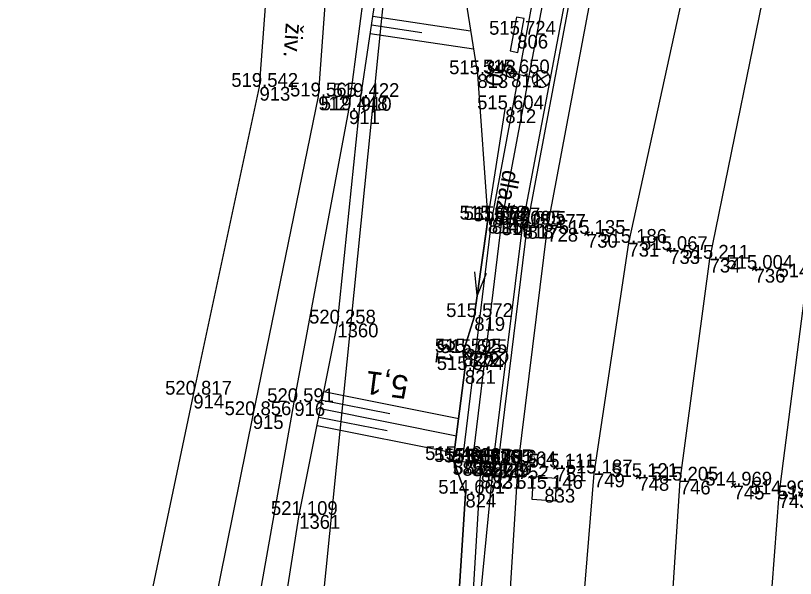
# Model space of a CAD drawing. Extents: x -1234191 to 23050, y -1290331 to -741191.
# Drawn here: x -865485.2 to -865417.4, y -1105137.4 to -1105088.5 of the extents above; entities that cross this region are included whole.
import ezdxf

# ---------------------------------------------------------------- set-up
doc = ezdxf.new("R2010")
doc.units = 0
for name, color, linetype in [('Vrstva 1', 7, 'Continuous'), ('Vrstva 13', 7, 'Continuous'), ('Vrstva 14', 7, 'Continuous'), ('Vrstva 16', 7, 'Continuous'), ('Vrstva 17', 7, 'Continuous'), ('Vrstva 23', 7, 'Continuous'), ('Vrstva 25', 7, 'Continuous'), ('Vrstva 4', 7, 'Continuous'), ('Vrstva 41', 7, 'Continuous'), ('Vrstva 48', 7, 'Continuous'), ('Vrstva 49', 7, 'Continuous'), ('Vrstva 51', 7, 'Continuous'), ('Vrstva 53', 7, 'Continuous'), ('Vrstva 60', 7, 'Continuous'), ('Vrstva 61', 7, 'Continuous')]:
    doc.layers.add(name, color=color, linetype=linetype)

msp = doc.modelspace()

# ---------------------------------------------------------------- linework, layer by layer
at = {"layer": 'Vrstva 1'}
for points in [[(-865167.713, -1104779.363), (-865179.796, -1104790.726), (-865184.478, -1104795.035), (-865190.97, -1104800.752), (-865195.945, -1104804.963), (-865211.087, -1104817.791), (-865237.902, -1104840.516), (-865253.199, -1104853.499), (-865272.037, -1104869.497), (-865292.913, -1104887.204), (-865297.954, -1104891.507), (-865305.977, -1104898.32), (-865318.53, -1104909.524), (-865330.274, -1104921.076), (-865350.227, -1104943.561), (-865366.81, -1104965.604), (-865377.819, -1104982.561), (-865389.023, -1105002.397), (-865401.608, -1105028.878), (-865411.418, -1105054.9), (-865419.263, -1105081.952), (-865424.901, -1105109.6), (-865427.484, -1105128.881), (-865429.29, -1105156.421)], [(-865191.596, -1104807.426), (-865203.701, -1104818.823), (-865217.829, -1104831.696), (-865233.858, -1104845.514), (-865249.226, -1104858.523), (-865268.126, -1104874.441), (-865288.794, -1104891.939), (-865293.631, -1104896.045), (-865301.695, -1104902.998), (-865314.06, -1104914.085), (-865325.819, -1104925.585), (-865345.471, -1104947.527), (-865361.673, -1104969.039), (-865372.543, -1104985.71), (-865383.576, -1105005.459), (-865395.524, -1105031.668), (-865404.617, -1105057.472), (-865411.5, -1105084.11), (-865416.451, -1105111.219), (-865418.889, -1105130.073), (-865420.897, -1105156.736)], [(-865214.42, -1104814.068), (-865241.183, -1104836.797), (-865256.409, -1104849.72), (-865275.283, -1104865.734), (-865296.129, -1104883.416), (-865301.469, -1104887.956), (-865309.155, -1104894.547), (-865321.846, -1104905.934), (-865333.869, -1104917.682), (-865354.051, -1104940.12), (-865371.183, -1104962.558), (-865382.53, -1104979.664), (-865394.153, -1104999.759), (-865407.109, -1105026.401), (-865417.481, -1105052.831), (-865425.89, -1105080.546), (-865431.949, -1105108.222), (-865434.948, -1105128.258), (-865437.242, -1105156.147)], [(-865282.212, -1104859.155), (-865294.87, -1104869.895), (-865302.446, -1104876.305), (-865328.715, -1104898.709), (-865342.906, -1104912.076), (-865356.031, -1104925.972), (-865363.103, -1104934.181), (-865379.992, -1104956.222), (-865391.594, -1104973.91), (-865394.88, -1104979.421), (-865395.841, -1104981.079), (-865398.301, -1104985.355), (-865400.147, -1104988.749), (-865403.476, -1104995.003), (-865409.191, -1105006.605), (-865415.957, -1105021.943), (-865426.066, -1105050.048), (-865433.714, -1105078.759), (-865439.01, -1105106.92), (-865441.571, -1105127.548), (-865443.346, -1105156.022)]]:
    msp.add_lwpolyline(points, dxfattribs=at)
at = {"layer": 'Vrstva 13'}
msp.add_line((-865444.265, -1105106.848), (-865445.089, -1105112.792), dxfattribs=at)
for points in [[(-865436.355, -1105302.025), (-865439.103, -1105283.937), (-865440.491, -1105269.562), (-865444.858, -1105220.264), (-865446.015, -1105206.84), (-865447.461, -1105185.477), (-865447.796, -1105156.012), (-865446.122, -1105130.014), (-865447.175, -1105127.09), (-865446.164, -1105119.269), (-865446.324, -1105117.738), (-865445.349, -1105114.667), (-865444.175, -1105106.198), (-865442.655, -1105096.619)], [(-865444.319, -1105110.879), (-865445.089, -1105112.792), (-865445.31, -1105110.742)]]:
    msp.add_lwpolyline(points, dxfattribs=at)
at = {"layer": 'Vrstva 14'}
msp.add_line((-865443.698, -1105127.375), (-865443.698, -1105127.375), dxfattribs=at)
for points in [[(-865407.106, -1104993.3), (-865419.736, -1105020.537), (-865429.893, -1105048.855), (-865437.628, -1105077.833), (-865442.976, -1105106.353), (-865445.55, -1105127.295)], [(-865445.55, -1105127.295), (-865444.702, -1105127.383), (-865443.698, -1105127.375), (-865443.285, -1105127.415), (-865440.722, -1105106.667), (-865435.391, -1105078.331), (-865427.713, -1105049.508), (-865417.6, -1105021.411), (-865405.088, -1104994.337), (-865405.439, -1104994.15), (-865406.275, -1104993.706), (-865407.106, -1104993.3)], [(-865443.698, -1105127.375), (-865441.144, -1105106.64), (-865435.776, -1105078.309), (-865428.102, -1105049.433), (-865418.029, -1105021.359), (-865405.439, -1104994.15), (-865406.275, -1104993.706), (-865406.275, -1104993.706)]]:
    msp.add_lwpolyline(points, dxfattribs=at)
at = {"layer": 'Vrstva 16'}
for points in [[(-865409.021, -1104992.403), (-865407.106, -1104993.3), (-865419.736, -1105020.537), (-865429.893, -1105048.855), (-865437.628, -1105077.833), (-865442.976, -1105106.353), (-865445.55, -1105127.295)], [(-865445.55, -1105127.295), (-865446.387, -1105127.258), (-865443.821, -1105106.237), (-865438.481, -1105077.686), (-865430.662, -1105048.601), (-865428.244, -1105041.03), (-865431.44, -1105039.941), (-865427.538, -1105029.011), (-865427.857, -1105028.884), (-865432.883, -1105039.925), (-865441.383, -1105036.023), (-865438.875, -1105030.364)]]:
    msp.add_lwpolyline(points, dxfattribs=at)
at = {"layer": 'Vrstva 17'}
msp.add_lwpolyline([(-865440.024, -1105362.568), (-865440.948, -1105350.419), (-865442.441, -1105333.554), (-865444.21, -1105322.31), (-865462.564, -1105304.913), (-865463.714, -1105278.723), (-865464.651, -1105257.681), (-865465.298, -1105237.406), (-865466.161, -1105215.637), (-865467.198, -1105188.109), (-865467.959, -1105161.216), (-865460.995, -1105122.061), (-865456.243, -1105096.706), (-865453.694, -1105077.206), (-865448.895, -1105043.52)], dxfattribs=at)
at = {"layer": 'Vrstva 23'}
msp.add_lwpolyline([(-865441.004, -1105088.731), (-865441.668, -1105088.607), (-865442.222, -1105091.551), (-865441.558, -1105091.676)], close=True, dxfattribs=at)
at = {"layer": 'Vrstva 25'}
for p, q in [((-865442.494, -1105093.312), (-865442.095, -1105093.896)), ((-865442.153, -1105093.104), (-865441.778, -1105093.652)), ((-865440.016, -1105093.414), (-865439.096, -1105094.588)), ((-865440.279, -1105093.852), (-865441.753, -1105093.575)), ((-865438.903, -1105093.608), (-865440.18, -1105094.38)), ((-865446.198, -1105117.632), (-865445.764, -1105118.19)), ((-865445.87, -1105117.403), (-865445.463, -1105117.926)), ((-865443.953, -1105118.033), (-865445.442, -1105117.848)), ((-865442.596, -1105117.704), (-865443.822, -1105118.553)), ((-865443.719, -1105117.58), (-865442.728, -1105118.694))]:
    msp.add_line(p, q, dxfattribs=at)
for centre, radius in [((-865442.146, -1105093.501), 0.4), ((-865439.543, -1105093.988), 0.749), ((-865445.839, -1105117.799), 0.4), ((-865443.21, -1105118.122), 0.749)]:
    msp.add_circle(centre, radius, dxfattribs=at)
at = {"layer": 'Vrstva 4'}
msp.add_lwpolyline([(-865426.155, -1105368.12), (-865426.668, -1105362.407), (-865429.114, -1105338.123), (-865433.028, -1105319.492), (-865435.927, -1105302.018), (-865438.193, -1105282.679), (-865438.981, -1105269.51), (-865443.453, -1105220.286), (-865444.491, -1105206.788), (-865446.148, -1105185.515), (-865446.491, -1105156.099), (-865443.766, -1105128.394), (-865443.698, -1105127.375), (-865441.144, -1105106.64), (-865435.776, -1105078.309), (-865428.102, -1105049.433), (-865418.029, -1105021.359), (-865405.439, -1104994.15), (-865406.275, -1104993.706), (-865402.988, -1104987.737), (-865401.606, -1104987.788)], dxfattribs=at)
at = {"layer": 'Vrstva 41'}
msp.add_lwpolyline([(-865438.2, -1105128.656), (-865438.324, -1105130.652), (-865440.32, -1105130.528), (-865440.196, -1105128.532), (-865438.2, -1105128.656)], dxfattribs=at)
at = {"layer": 'Vrstva 48'}
for p, q in [((-865454.17, -1105088.543), (-865445.676, -1105089.813)), ((-865454.281, -1105089.285), (-865449.917, -1105089.937)), ((-865454.391, -1105090.027), (-865445.431, -1105091.366)), ((-865458.435, -1105121.15), (-865446.709, -1105123.488)), ((-865458.581, -1105121.885), (-865452.693, -1105123.059)), ((-865458.728, -1105122.621), (-865446.902, -1105124.979)), ((-865458.875, -1105123.357), (-865452.936, -1105124.54)), ((-865459.021, -1105124.092), (-865447.095, -1105126.47))]:
    msp.add_line(p, q, dxfattribs=at)
at = {"layer": 'Vrstva 49'}
for p, q in [((-865435.35, -1105107.303), (-865435.762, -1105107.585)), ((-865435.697, -1105107.238), (-865435.415, -1105107.65)), ((-865428.199, -1105108.714), (-865428.617, -1105108.99)), ((-865428.546, -1105108.643), (-865428.27, -1105109.061)), ((-865420.788, -1105110.329), (-865421.186, -1105110.633)), ((-865421.139, -1105110.282), (-865420.835, -1105110.68)), ((-865446.387, -1105127.258), (-865447.175, -1105127.09)), ((-865438.074, -1105127.59), (-865438.468, -1105127.898)), ((-865438.425, -1105127.547), (-865438.117, -1105127.941)), ((-865430.897, -1105128.4), (-865431.273, -1105128.73)), ((-865431.25, -1105128.377), (-865430.92, -1105128.753)), ((-865422.615, -1105129.16), (-865423.011, -1105129.466)), ((-865422.966, -1105129.115), (-865422.66, -1105129.511))]:
    msp.add_line(p, q, dxfattribs=at)
for points in [[(-865440.215, -1105363.474), (-865440.024, -1105362.568), (-865440.948, -1105350.419), (-865442.441, -1105333.554), (-865442.36, -1105322.681), (-865460.47, -1105300.077), (-865462.475, -1105280.59), (-865464.651, -1105257.681), (-865465.298, -1105237.406), (-865465.087, -1105211.457), (-865465.574, -1105188.228), (-865464.694, -1105161.872), (-865463.713, -1105151.73), (-865460.571, -1105131.866), (-865457.255, -1105115.233), (-865455.217, -1105095.552), (-865452.543, -1105077.657), (-865448.148, -1105048.121), (-865447.741, -1105040.612)], [(-865447.741, -1105040.612), (-865445.915, -1105045.85), (-865446.994, -1105051.807), (-865448.275, -1105073.335), (-865445.083, -1105093.569), (-865444.175, -1105106.198), (-865445.349, -1105114.667), (-865446.324, -1105117.738), (-865446.164, -1105119.269), (-865447.175, -1105127.09), (-865446.122, -1105130.014), (-865447.796, -1105156.012)], [(-865433.028, -1105319.492), (-865435.927, -1105302.018), (-865438.193, -1105282.679), (-865438.981, -1105269.51), (-865443.453, -1105220.286), (-865446.148, -1105185.515), (-865446.491, -1105156.099), (-865444.797, -1105128.37), (-865444.702, -1105127.383), (-865445.55, -1105127.295), (-865446.387, -1105127.258)]]:
    msp.add_lwpolyline(points, dxfattribs=at)
at = {"layer": 'Vrstva 51'}
for p, q in [((-865444.702, -1105127.383), (-865444.797, -1105128.37)), ((-865443.74, -1105128.002), (-865444.755, -1105127.934)), ((-865443.72, -1105127.702), (-865444.726, -1105127.635)), ((-865444.702, -1105127.383), (-865443.698, -1105127.375)), ((-865443.76, -1105128.301), (-865444.784, -1105128.233))]:
    msp.add_line(p, q, dxfattribs=at)
for points in [[(-865465.47, -1105031.79), (-865460.34, -1105033.641), (-865457.022, -1105032.821), (-865452.825, -1105028.77), (-865447.623, -1105031.66), (-865453.85, -1105043.58), (-865456.213, -1105054.601), (-865457.397, -1105074.46), (-865458.912, -1105095.503), (-865464.603, -1105123.193), (-865472.02, -1105159.894), (-865479.385, -1105194.851)], [(-865485.221, -1105193.493), (-865477.61, -1105158.724), (-865469.772, -1105121.414), (-865464.021, -1105094.671), (-865462.422, -1105073.338), (-865462.723, -1105054.107), (-865465.264, -1105044.377), (-865469.978, -1105037.323)], [(-865443.698, -1105127.375), (-865443.766, -1105128.394), (-865444.797, -1105128.37)], [(-865443.698, -1105127.375), (-865443.698, -1105127.375), (-865443.766, -1105128.394)]]:
    msp.add_lwpolyline(points, dxfattribs=at)
at = {"layer": 'Vrstva 53'}
msp.add_lwpolyline([(-865401.73, -1105642.98), (-865417.63, -1105585.969), (-865424.489, -1105550.459), (-865433.05, -1105459.11), (-865432.13, -1105450.639), (-865436.38, -1105418.03), (-865442.369, -1105372.04), (-865443.529, -1105360.94), (-865451.449, -1105359.03), (-865457.01, -1105352.36), (-865460.159, -1105345.639), (-865461.75, -1105336.51), (-865458.39, -1105309.04), (-865454.409, -1105297.45), (-865462.17, -1105175.639), (-865449.109, -1105046.26), (-865448.859, -1105042.879)], dxfattribs=at)
at = {"layer": 'Vrstva 60'}
for p, q in [((-865441.614, -1105090.141), (-865441.614, -1105090.141)), ((-865445.083, -1105093.569), (-865445.083, -1105093.569)), ((-865442.146, -1105093.501), (-865442.146, -1105093.501)), ((-865464.021, -1105094.671), (-865464.021, -1105094.671)), ((-865458.912, -1105095.503), (-865458.912, -1105095.503)), ((-865455.217, -1105095.552), (-865455.217, -1105095.552)), ((-865456.243, -1105096.706), (-865456.243, -1105096.706)), ((-865442.655, -1105096.619), (-865442.655, -1105096.619)), ((-865444.175, -1105106.198), (-865444.175, -1105106.198)), ((-865443.821, -1105106.237), (-865443.821, -1105106.237)), ((-865442.976, -1105106.353), (-865442.976, -1105106.353)), ((-865441.144, -1105106.64), (-865441.144, -1105106.64)), ((-865440.722, -1105106.667), (-865440.722, -1105106.667)), ((-865439.01, -1105106.92), (-865439.01, -1105106.92)), ((-865435.556, -1105107.444), (-865435.556, -1105107.444)), ((-865431.949, -1105108.222), (-865431.949, -1105108.222)), ((-865428.408, -1105108.852), (-865428.408, -1105108.852)), ((-865424.901, -1105109.6), (-865424.901, -1105109.6)), ((-865420.987, -1105110.481), (-865420.987, -1105110.481)), ((-865445.349, -1105114.667), (-865445.349, -1105114.667)), ((-865457.255, -1105115.233), (-865457.255, -1105115.233)), ((-865446.324, -1105117.738), (-865446.324, -1105117.738)), ((-865445.839, -1105117.799), (-865445.839, -1105117.799)), ((-865446.164, -1105119.269), (-865446.164, -1105119.269)), ((-865469.772, -1105121.414), (-865469.772, -1105121.414)), ((-865460.995, -1105122.061), (-865460.995, -1105122.061)), ((-865464.603, -1105123.193), (-865464.603, -1105123.193)), ((-865447.175, -1105127.09), (-865447.175, -1105127.09)), ((-865446.387, -1105127.258), (-865446.387, -1105127.258)), ((-865445.55, -1105127.295), (-865445.55, -1105127.295)), ((-865444.702, -1105127.383), (-865444.702, -1105127.383)), ((-865443.698, -1105127.375), (-865443.698, -1105127.375)), ((-865443.698, -1105127.375), (-865443.698, -1105127.375)), ((-865443.285, -1105127.415), (-865443.285, -1105127.415)), ((-865441.571, -1105127.548), (-865441.571, -1105127.548)), ((-865438.271, -1105127.744), (-865438.271, -1105127.744)), ((-865444.797, -1105128.37), (-865444.797, -1105128.37)), ((-865443.766, -1105128.394), (-865443.766, -1105128.394)), ((-865434.948, -1105128.258), (-865434.948, -1105128.258)), ((-865431.085, -1105128.565), (-865431.085, -1105128.565)), ((-865427.484, -1105128.881), (-865427.484, -1105128.881)), ((-865422.813, -1105129.313), (-865422.813, -1105129.313)), ((-865446.122, -1105130.014), (-865446.122, -1105130.014)), ((-865439.26, -1105129.592), (-865439.26, -1105129.592)), ((-865418.889, -1105130.073), (-865418.889, -1105130.073)), ((-865460.571, -1105131.866), (-865460.571, -1105131.866))]:
    msp.add_line(p, q, dxfattribs=at)

# ---------------------------------------------------------------- texts
at = {"layer": 'Vrstva 16'}
msp.add_text('dlaž.', height=1.5, rotation=259.37937, dxfattribs=at).set_placement((-865442.843, -1105101.815))
at = {"layer": 'Vrstva 25'}
for s, rotation, p in [('30', 259.34927, (-865444.039, -1105092.265)), ('31', 262.92285, (-865448.47, -1105116.478))]:
    msp.add_text(s, height=1.5, rotation=rotation, dxfattribs=at).set_placement(p)
at = {"layer": 'Vrstva 48'}
msp.add_text('5,1', height=2, rotation=172.63437, dxfattribs=at).set_placement((-865450.989, -1105119.813))
at = {"layer": 'Vrstva 51'}
msp.add_text('živ.', height=1.5, rotation=265.88207, dxfattribs=at).set_placement((-865461.73, -1105089.093))
at = {"layer": 'Vrstva 60'}
for s, p in [('806', (-865441.614, -1105091.341)), ('813', (-865445.083, -1105094.769)), ('811', (-865442.146, -1105094.701)), ('913', (-865464.021, -1105095.871)), ('912', (-865458.912, -1105096.703)), ('910', (-865455.217, -1105096.752)), ('911', (-865456.243, -1105097.906)), ('812', (-865442.655, -1105097.819)), ('814', (-865444.175, -1105107.398)), ('815', (-865443.821, -1105107.437)), ('816', (-865442.976, -1105107.553)), ('818', (-865441.144, -1105107.84)), ('817', (-865440.722, -1105107.867)), ('728', (-865439.01, -1105108.12)), ('730', (-865435.556, -1105108.644)), ('731', (-865431.949, -1105109.422)), ('733', (-865428.408, -1105110.052)), ('734', (-865424.901, -1105110.8)), ('736', (-865420.987, -1105111.681)), ('819', (-865445.349, -1105115.867)), ('1360', (-865457.255, -1105116.433)), ('820', (-865446.324, -1105118.938)), ('822', (-865445.839, -1105118.999)), ('821', (-865446.164, -1105120.469)), ('914', (-865469.772, -1105122.614)), ('916', (-865460.995, -1105123.261)), ('915', (-865464.603, -1105124.393)), ('823', (-865447.175, -1105128.29)), ('825', (-865446.387, -1105128.458)), ('826', (-865445.55, -1105128.495)), ('828', (-865443.698, -1105128.575)), ('830', (-865443.698, -1105128.575)), ('827', (-865444.702, -1105128.583)), ('829', (-865443.285, -1105128.615)), ('752', (-865441.571, -1105128.748)), ('751', (-865438.271, -1105128.944)), ('832', (-865444.797, -1105129.57)), ('831', (-865443.766, -1105129.594)), ('749', (-865434.948, -1105129.458)), ('748', (-865431.085, -1105129.765)), ('746', (-865427.484, -1105130.081)), ('745', (-865422.813, -1105130.513)), ('824', (-865446.122, -1105131.214)), ('833', (-865439.26, -1105130.792)), ('743', (-865418.889, -1105131.273)), ('1361', (-865460.571, -1105133.066))]:
    msp.add_text(s, height=1.2, dxfattribs=at).set_placement(p)
at = {"layer": 'Vrstva 61'}
for s, p in [('515.724', (-865444.065, -1105090.141)), ('515.348', (-865447.537, -1105093.569)), ('515.650', (-865444.597, -1105093.501)), ('519.542', (-865466.469, -1105094.671)), ('519.565', (-865461.368, -1105095.503)), ('519.422', (-865457.665, -1105095.552)), ('519.448', (-865458.697, -1105096.706)), ('515.604', (-865445.106, -1105096.619)), ('515.618', (-865446.629, -1105106.198)), ('515.689', (-865446.275, -1105106.237)), ('515.727', (-865445.428, -1105106.353)), ('515.095', (-865443.6, -1105106.64)), ('515.805', (-865443.178, -1105106.667)), ('515.277', (-865441.462, -1105106.92)), ('515.135', (-865438.012, -1105107.444)), ('515.186', (-865434.401, -1105108.222)), ('515.067', (-865430.86, -1105108.852)), ('515.211', (-865427.258, -1105109.6)), ('515.004', (-865423.438, -1105110.481)), ('514.995', (-865418.907, -1105111.219)), ('515.572', (-865447.797, -1105114.667)), ('520.258', (-865459.709, -1105115.233)), ('515.595', (-865448.78, -1105117.738)), ('515.625', (-865448.295, -1105117.799)), ('515.574', (-865448.615, -1105119.269)), ('520.817', (-865472.224, -1105121.414)), ('520.591', (-865463.352, -1105122.061)), ('520.856', (-865467.055, -1105123.193)), ('515.464', (-865449.626, -1105127.09)), ('515.638', (-865448.841, -1105127.258)), ('515.687', (-865448.002, -1105127.295)), ('515.726', (-865447.154, -1105127.383)), ('515.085', (-865446.154, -1105127.375)), ('515.791', (-865446.055, -1105127.375)), ('515.813', (-865445.737, -1105127.415)), ('515.264', (-865444.022, -1105127.548)), ('515.111', (-865440.628, -1105127.744)), ('515.112', (-865447.245, -1105128.37)), ('515.113', (-865446.218, -1105128.394)), ('515.187', (-865437.4, -1105128.258)), ('515.121', (-865433.442, -1105128.565)), ('515.205', (-865429.94, -1105128.881)), ('515.146', (-865441.712, -1105129.592)), ('514.969', (-865425.267, -1105129.313)), ('514.661', (-865448.479, -1105130.014)), ('514.992', (-865421.337, -1105130.073)), ('514.836', (-865418.996, -1105130.504)), ('521.109', (-865463.025, -1105131.866))]:
    msp.add_text(s, height=1.2, dxfattribs=at).set_placement(p)

doc.saveas('drawing.dxf')
